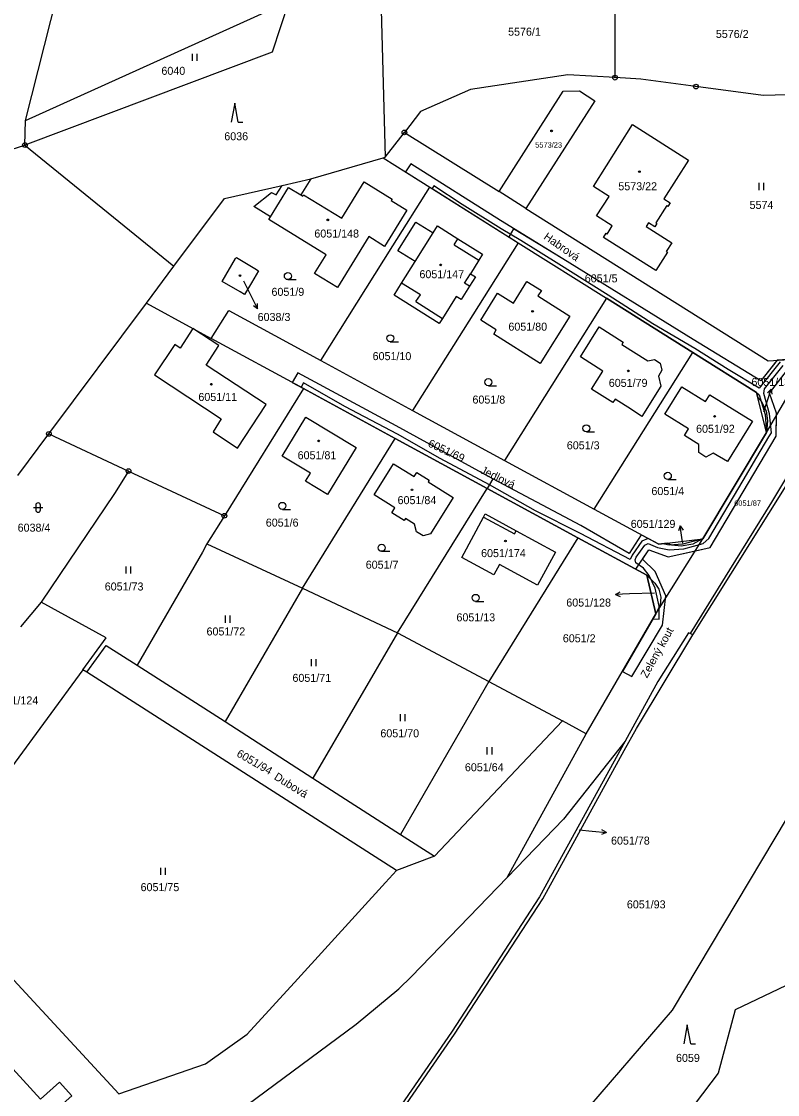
# Model space of a CAD drawing. Extents: x -644096 to -634268, y -1141430 to -1133463.
# Drawn here: x -639217.9 to -639057.4, y -1139261.8 to -1139033.9 of the extents above; entities that cross this region are included whole.
import ezdxf

# ---------------------------------------------------------------- set-up
doc = ezdxf.new("R2010")
doc.units = 0
for name, color, linetype in [('_CIVIL_CONSTRUCTION', 7, 'Continuous'), ('B_Hranice _3D', 7, 'Continuous'), ('M_Svah_Nasyp', 7, 'Continuous'), ('M_Svah_Zarez', 7, 'Continuous'), ('svrsek_osa_sjezdy', 7, 'Continuous'), ('svrsek_osa_terminal_VRT', 7, 'Continuous'), ('svrsek_osa_VRT', 7, 'Continuous'), ('svrsek_popisy_VRT', 7, 'Continuous'), ('terminal_VRT', 7, 'Continuous')]:
    doc.layers.add(name, color=color, linetype=linetype)

msp = doc.modelspace()

# ---------------------------------------------------------------- linework, layer by layer
at = {"layer": '_CIVIL_CONSTRUCTION'}
for centre, radius in [((-639091.85, -1139045.85), 0.5), ((-639091.85, -1139045.85), 0.0303), ((-639074.68, -1139047.75), 0.5), ((-639074.68, -1139047.75), 0.0303), ((-639136.57, -1139057.47), 0.5), ((-639136.57, -1139057.47), 0.0303), ((-639217.13, -1139060.16), 0.5), ((-639217.13, -1139060.16), 0.0303), ((-639212.05, -1139121.52), 0.5), ((-639212.05, -1139121.52), 0.0303), ((-639195.13, -1139129.43), 0.5), ((-639195.13, -1139129.43), 0.0303), ((-639174.8, -1139138.92), 0.5), ((-639174.8, -1139138.92), 0.0303)]:
    msp.add_circle(centre, radius, dxfattribs=at)
at = {"layer": 'B_Hranice _3D'}
for points in [[(-639050.59, -1139105.6), (-639057.49, -1139105.92), (-639060.87, -1139110.25), (-639075.29, -1139101.45), (-639102.95, -1139084.34), (-639116.18, -1139076.22), (-639135.22, -1139064.14), (-639136.37, -1139065.86), (-639131.19, -1139069.12), (-639112.44, -1139080.91), (-639093.69, -1139092.7), (-639075.36, -1139104.23), (-639061.82, -1139112.75), (-639061.55, -1139113.81), (-639060.85, -1139114.58), (-639059.77, -1139116.64), (-639059.47, -1139118.71), (-639059.67, -1139121.2), (-639073.21, -1139143.82), (-639074.06, -1139144.26), (-639075.37, -1139144.92), (-639077.8, -1139145.38), (-639079.78, -1139145.17), (-639080.8, -1139144.74), (-639082.56, -1139144.95), (-639086.28, -1139142.93), (-639088.86, -1139146.93), (-639099.14, -1139140.99), (-639117.79, -1139131.03), (-639138.34, -1139119.81), (-639159.22, -1139108.58), (-639160.41, -1139110.57), (-639157.98, -1139111.88), (-639138.51, -1139122.47), (-639118.99, -1139133.1), (-639099.76, -1139143.57), (-639085.09, -1139151.54), (-639083.39, -1139153.24), (-639082.53, -1139154.53), (-639082.11, -1139156.21), (-639082.3, -1139157.84), (-639083.19, -1139159.76), (-639090.3, -1139172.01), (-639088.31, -1139173.08), (-639081.78, -1139162.17), (-639081.07, -1139155.92), (-639083.36, -1139150.76), (-639086.02, -1139148.11), (-639084.69, -1139146.13), (-639080.6, -1139147.64), (-639071.68, -1139145.67), (-639057.65, -1139122), (-639057.61, -1139117.1), (-639059.06, -1139112.87), (-639055.23, -1139107.93)], [(-639056.83, -1139106.24), (-639061.23, -1139111.79), (-639067.86, -1139107.83), (-639074.93, -1139103.41), (-639083.85, -1139098.17), (-639093.34, -1139092.07), (-639103.79, -1139085.5), (-639111.88, -1139080.41), (-639116.03, -1139077.93), (-639124.3, -1139072.79), (-639130.33, -1139068.8), (-639130.71, -1139069.42), (-639112.44, -1139080.91), (-639093.69, -1139092.7), (-639075.36, -1139104.23), (-639061.82, -1139112.75), (-639061.23, -1139113.25), (-639060.01, -1139117.43), (-639059.67, -1139121.2), (-639073.21, -1139143.82), (-639077.44, -1139144.91), (-639080.33, -1139145.12), (-639081.72, -1139144.85), (-639082.56, -1139144.95), (-639084.8, -1139143.73), (-639086.17, -1139144.3), (-639088.23, -1139147.25), (-639088.64, -1139148.21), (-639099.22, -1139142.67), (-639108.77, -1139137.89), (-639118.49, -1139132.33), (-639129, -1139126.73), (-639138.07, -1139121.57), (-639149.25, -1139115.7), (-639157.98, -1139110.68), (-639158.48, -1139111.61), (-639157.98, -1139111.88), (-639138.51, -1139122.47), (-639118.99, -1139133.1), (-639099.76, -1139143.57), (-639085.09, -1139151.54), (-639083.19, -1139159.76), (-639083.81, -1139160.82), (-639082.47, -1139160.88), (-639082.47, -1139158.08), (-639083.31, -1139154.28), (-639084.59, -1139151.6), (-639085.78, -1139150.02), (-639087.45, -1139148.87), (-639087.59, -1139148.29), (-639087.35, -1139147.73), (-639085.51, -1139145.12), (-639084.82, -1139144.82), (-639082.83, -1139145.65), (-639080.39, -1139146.12), (-639077.28, -1139145.91), (-639073.17, -1139144.83), (-639071.96, -1139143.74), (-639064.68, -1139131.45), (-639061.73, -1139126.47), (-639059.17, -1139122.15), (-639058.67, -1139121.27), (-639059.03, -1139117.24), (-639060.28, -1139112.96), (-639060.09, -1139111.96), (-639056.17, -1139107.02)], [(-639050.51, -1139105.46), (-639057.46, -1139105.88), (-639060.87, -1139110.25), (-639075.29, -1139101.45), (-639102.95, -1139084.34), (-639113.4, -1139077.98), (-639114.42, -1139079.66), (-639112.44, -1139080.91), (-639093.69, -1139092.7), (-639075.36, -1139104.23), (-639061.82, -1139112.75), (-639061.55, -1139113.81), (-639060.85, -1139114.58), (-639059.77, -1139116.64), (-639059.47, -1139118.71), (-639059.67, -1139121.2), (-639073.21, -1139143.82), (-639074.06, -1139144.26), (-639075.37, -1139144.92), (-639077.8, -1139145.38), (-639079.78, -1139145.17), (-639080.8, -1139144.74), (-639082.56, -1139144.95), (-639086.28, -1139142.93), (-639088.86, -1139146.93), (-639099.14, -1139140.99), (-639117.79, -1139131.03), (-639118.99, -1139133.1), (-639099.76, -1139143.57), (-639087.46, -1139150.25), (-639084.69, -1139146.13), (-639080.6, -1139147.64), (-639074.8, -1139146.36), (-639071.68, -1139145.67), (-639057.65, -1139122), (-639057.61, -1139117.67), (-639057.61, -1139117.1), (-639059.06, -1139112.87), (-639055.23, -1139107.93)]]:
    msp.add_lwpolyline(points, dxfattribs=at)
at = {"layer": 'M_Svah_Nasyp'}
for p, q in [((-639165.03, -1139075.41), (-639161.16, -1139069.15)), ((-639161.16, -1139069.15), (-639158.55, -1139070.76)), ((-639134.31, -1139084.93), (-639130.48, -1139078.84)), ((-639126.04, -1139081.33), (-639125.24, -1139080.06)), ((-639126.04, -1139081.33), (-639120.74, -1139084.64)), ((-639134.12, -1139093.43), (-639128.49, -1139096.99))]:
    msp.add_line(p, q, dxfattribs=at)
for points in [[(-639122.74, -1139090.16), (-639123.79, -1139089.48), (-639122.52, -1139087.51)], [(-639134.12, -1139093.43), (-639133.18, -1139091.98), (-639137.16, -1139089.48)], [(-639181.49, -1139099.15), (-639184.21, -1139103.28), (-639185.34, -1139102.52), (-639189.61, -1139108.98), (-639175.46, -1139118.29), (-639177.2, -1139121.11), (-639172.02, -1139124.54), (-639165.95, -1139115.26), (-639178.67, -1139106.89), (-639175.94, -1139102.74), (-639181.49, -1139099.15)], [(-639119.77, -1139139.21), (-639113.19, -1139142.76), (-639112.81, -1139142.08)]]:
    msp.add_lwpolyline(points, dxfattribs=at)
at = {"layer": 'M_Svah_Zarez'}
for centre in [(-639105.33, -1139057.16), (-639086.67, -1139065.82), (-639152.83, -1139076.06), (-639128.86, -1139085.62), (-639171.48, -1139087.89), (-639109.37, -1139095.47), (-639089.04, -1139108.14), (-639177.55, -1139110.97), (-639070.71, -1139117.8), (-639154.77, -1139123), (-639134.96, -1139133.4), (-639115.12, -1139144.27)]:
    msp.add_circle(centre, 0.175, dxfattribs=at)
at = {"layer": 'svrsek_osa_sjezdy'}
for p, q in [((-639181.55, -1139042.28), (-639181.55, -1139040.78)), ((-639180.55, -1139042.28), (-639180.55, -1139040.78)), ((-639172.59, -1139051.27), (-639173.34, -1139055.27)), ((-639171.84, -1139055.27), (-639172.59, -1139051.27)), ((-639171.84, -1139055.27), (-639170.84, -1139055.27)), ((-639061.28, -1139069.72), (-639061.28, -1139068.22)), ((-639060.28, -1139069.72), (-639060.28, -1139068.22)), ((-639161.31, -1139088.75), (-639159.56, -1139088.75)), ((-639139.57, -1139101.96), (-639137.82, -1139101.96)), ((-639118.75, -1139111.28), (-639117, -1139111.28)), ((-639097.94, -1139121.08), (-639096.19, -1139121.08)), ((-639080.66, -1139131.18), (-639078.91, -1139131.18)), ((-639215.33, -1139137.16), (-639213.33, -1139137.16)), ((-639214.83, -1139136.66), (-639214.83, -1139137.66)), ((-639213.83, -1139137.66), (-639213.83, -1139136.66)), ((-639162.48, -1139137.56), (-639160.73, -1139137.56)), ((-639141.4, -1139146.46), (-639139.65, -1139146.46)), ((-639195.63, -1139151.15), (-639195.63, -1139149.65)), ((-639194.63, -1139151.15), (-639194.63, -1139149.65)), ((-639121.45, -1139157.1), (-639119.7, -1139157.1)), ((-639174.55, -1139161.62), (-639174.55, -1139160.12)), ((-639173.55, -1139161.62), (-639173.55, -1139160.12)), ((-639156.28, -1139170.84), (-639156.28, -1139169.34)), ((-639155.28, -1139170.84), (-639155.28, -1139169.34)), ((-639137.39, -1139182.55), (-639137.39, -1139181.05)), ((-639136.39, -1139182.55), (-639136.39, -1139181.05)), ((-639118.97, -1139189.59), (-639118.97, -1139188.09)), ((-639117.97, -1139189.59), (-639117.97, -1139188.09)), ((-639188.29, -1139215.19), (-639188.29, -1139213.69)), ((-639187.29, -1139215.19), (-639187.29, -1139213.69)), ((-639076.51, -1139247.04), (-639077.26, -1139251.04)), ((-639075.76, -1139251.04), (-639076.51, -1139247.04)), ((-639075.76, -1139251.04), (-639074.76, -1139251.04))]:
    msp.add_line(p, q, dxfattribs=at)
for centre in [(-639161.31, -1139088), (-639139.57, -1139101.21), (-639118.75, -1139110.53), (-639097.94, -1139120.33), (-639080.66, -1139130.43), (-639162.48, -1139136.81), (-639141.4, -1139145.71), (-639121.45, -1139156.35)]:
    msp.add_circle(centre, 0.75, dxfattribs=at)
for centre, start, end in [((-639214.33, -1139136.66), 0, 180), ((-639214.33, -1139137.66), 180, 359.9879)]:
    msp.add_arc(centre, 0.5, start, end, dxfattribs=at)
at = {"layer": 'svrsek_osa_terminal_VRT'}
msp.add_arc((-642050.26, -1145189.6), 8802.25, 41.413152, 75.317049, dxfattribs=at)
at = {"layer": 'svrsek_popisy_VRT'}
for p, q in [((-639170.76, -1139089.02), (-639169.09, -1139092.29)), ((-639169.09, -1139092.29), (-639167.73, -1139094.96)), ((-639167.73, -1139094.96), (-639167.74, -1139093.84)), ((-639167.73, -1139094.96), (-639168.63, -1139094.3)), ((-639059.66, -1139114.85), (-639058.73, -1139112)), ((-639058.73, -1139112), (-639059.52, -1139112.79)), ((-639058.73, -1139112), (-639058.57, -1139113.1)), ((-639060.28, -1139116.77), (-639059.66, -1139114.85)), ((-639078.05, -1139141.05), (-639078.39, -1139142.11)), ((-639077.58, -1139144.01), (-639078.05, -1139141.05)), ((-639078.05, -1139141.05), (-639077.4, -1139141.96)), ((-639077.46, -1139144.75), (-639077.58, -1139144.01)), ((-639091.75, -1139155.62), (-639090.77, -1139155.09)), ((-639083.5, -1139155.35), (-639088.75, -1139155.52)), ((-639088.75, -1139155.52), (-639091.75, -1139155.62)), ((-639091.75, -1139155.62), (-639090.73, -1139156.09)), ((-639099.45, -1139205.61), (-639096.69, -1139205.88)), ((-639093.7, -1139206.19), (-639094.65, -1139205.59)), ((-639096.69, -1139205.88), (-639093.7, -1139206.19)), ((-639093.7, -1139206.19), (-639094.75, -1139206.59))]:
    msp.add_line(p, q, dxfattribs=at)
at = {"layer": 'terminal_VRT'}
for p, q in [((-639091.85, -1139045.85), (-639091.85, -1139016.64)), ((-639141.68, -1139024.11), (-639140.63, -1139062.77)), ((-639217.02, -1139054.98), (-639161.1, -1139029.66)), ((-639217.13, -1139060.16), (-639217.02, -1139054.98)), ((-639140.63, -1139062.77), (-639136.57, -1139057.47)), ((-639136.57, -1139057.47), (-639116.48, -1139070.02)), ((-639248.75, -1139070.33), (-639217.13, -1139060.16)), ((-639217.13, -1139060.16), (-639185.49, -1139085.89)), ((-639156.43, -1139067.35), (-639141.08, -1139062.9)), ((-639141.08, -1139062.9), (-639140.63, -1139062.77)), ((-639141.08, -1139062.9), (-639131.19, -1139069.12)), ((-639162.54, -1139068.74), (-639156.43, -1139067.35)), ((-639131.19, -1139069.12), (-639112.44, -1139080.91)), ((-639110.79, -1139073.63), (-639116.48, -1139070.02)), ((-639112.44, -1139080.91), (-639093.69, -1139092.7)), ((-639191.35, -1139093.75), (-639185.49, -1139085.89)), ((-639212.05, -1139121.52), (-639191.35, -1139093.75)), ((-639093.69, -1139092.7), (-639115.32, -1139127.15)), ((-639075.36, -1139104.23), (-639093.69, -1139092.7)), ((-639157.98, -1139111.88), (-639177.59, -1139101.28)), ((-639096.25, -1139137.51), (-639075.36, -1139104.23)), ((-639154.32, -1139105.96), (-639134.82, -1139116.56)), ((-639059.67, -1139121.2), (-639050.51, -1139105.46)), ((-639157.98, -1139111.88), (-639174.8, -1139138.92)), ((-639138.51, -1139122.47), (-639157.98, -1139111.88)), ((-639059.67, -1139121.2), (-639061.55, -1139113.81)), ((-639134.82, -1139116.56), (-639115.32, -1139127.15)), ((-639073.21, -1139143.82), (-639059.67, -1139121.2)), ((-639218.65, -1139130.37), (-639212.05, -1139121.52)), ((-639212.05, -1139121.52), (-639195.13, -1139129.43)), ((-639158.21, -1139154.29), (-639138.51, -1139122.47)), ((-639118.99, -1139133.1), (-639138.51, -1139122.47)), ((-639115.32, -1139127.15), (-639096.25, -1139137.51)), ((-639195.13, -1139129.43), (-639174.8, -1139138.92)), ((-639138.04, -1139163.79), (-639118.99, -1139133.1)), ((-639099.76, -1139143.57), (-639118.99, -1139133.1)), ((-639174.8, -1139138.92), (-639178.52, -1139144.9)), ((-639099.76, -1139143.57), (-639118.64, -1139174.11)), ((-639085.09, -1139151.54), (-639099.76, -1139143.57)), ((-639083.19, -1139159.76), (-639073.21, -1139143.82)), ((-639080.8, -1139144.74), (-639073.21, -1139143.82)), ((-639178.52, -1139144.9), (-639158.21, -1139154.29)), ((-639083.19, -1139159.76), (-639085.09, -1139151.54)), ((-639158.21, -1139154.29), (-639174.66, -1139182.64)), ((-639158.21, -1139154.29), (-639138.04, -1139163.79)), ((-639213.7, -1139157.28), (-639218.11, -1139162.47)), ((-639097.95, -1139185.19), (-639083.19, -1139159.76)), ((-639138.04, -1139163.79), (-639156.02, -1139194.61)), ((-639138.04, -1139163.79), (-639118.64, -1139174.11)), ((-639075.33, -1139164.2), (-639075.9, -1139163.93)), ((-639193.33, -1139170.66), (-639174.66, -1139182.64)), ((-639204.86, -1139171.64), (-639219.97, -1139192.31)), ((-639203.96, -1139172.16), (-639204.86, -1139171.64)), ((-639138.27, -1139214.28), (-639203.96, -1139172.16)), ((-639118.64, -1139174.11), (-639137.37, -1139206.58)), ((-639118.64, -1139174.11), (-639103.04, -1139182.46)), ((-639174.66, -1139182.64), (-639156.02, -1139194.61)), ((-639103.04, -1139182.46), (-639130.17, -1139211.2)), ((-639097.95, -1139185.19), (-639103.04, -1139182.46)), ((-639114.74, -1139215.77), (-639097.95, -1139185.19)), ((-639156.02, -1139194.61), (-639137.37, -1139206.58)), ((-639137.37, -1139206.58), (-639130.17, -1139211.2)), ((-639130.17, -1139211.2), (-639138.27, -1139214.28)), ((-639239.84, -1139215.62), (-639197.21, -1139261.66))]:
    msp.add_line(p, q, dxfattribs=at)
for points in [[(-639217.02, -1139054.98), (-639210.29, -1139028.32), (-639174.55, -1139011.82), (-639150.13, -1139003.42)], [(-639161.1, -1139029.66), (-639164.64, -1139040.44), (-639217.13, -1139060.16)], [(-639091.85, -1139045.85), (-639101.86, -1139045.22), (-639122.57, -1139048.37), (-639133.18, -1139053.06), (-639136.57, -1139057.47)], [(-639045.01, -1139049.25), (-639060.42, -1139049.64), (-639074.68, -1139047.75), (-639086.41, -1139046.2), (-639091.85, -1139045.85)], [(-639116.48, -1139070.02), (-639102.89, -1139048.74), (-639099.42, -1139048.66), (-639096.11, -1139050.76), (-639110.79, -1139073.63)], [(-639093.49, -1139079.06), (-639092.45, -1139077.34), (-639095.76, -1139075.23), (-639093.13, -1139071.07), (-639096.46, -1139068.95), (-639088.15, -1139055.81), (-639076.25, -1139063.35), (-639081.52, -1139071.61), (-639080.18, -1139072.47), (-639080.64, -1139073.2), (-639080.88, -1139073.04), (-639083.22, -1139076.66), (-639082.98, -1139076.82), (-639083.43, -1139077.53), (-639084.75, -1139076.69), (-639085.26, -1139077.5), (-639079.81, -1139080.93), (-639080.98, -1139082.76), (-639080.73, -1139082.92), (-639083.22, -1139086.79), (-639094.3, -1139079.82), (-639093.74, -1139078.91), (-639093.49, -1139079.06)], [(-639185.49, -1139085.89), (-639174.79, -1139071.54), (-639162.54, -1139068.74)], [(-639156.43, -1139067.35), (-639158.55, -1139070.76), (-639158.16, -1139071), (-639157.99, -1139070.72), (-639149.89, -1139075.68), (-639145.12, -1139067.97), (-639139.16, -1139071.65), (-639139.36, -1139071.96), (-639136.03, -1139074.01), (-639140.79, -1139081.69), (-639144.09, -1139079.6), (-639150.81, -1139090.44), (-639155.63, -1139087.45), (-639153.15, -1139083.45), (-639165.37, -1139075.96), (-639165.03, -1139075.41), (-639168.56, -1139073.19), (-639164.78, -1139070.21), (-639163.79, -1139070.75), (-639162.54, -1139068.74)], [(-639154.32, -1139105.96), (-639139.01, -1139081.58), (-639131.19, -1139069.12)], [(-639110.79, -1139073.63), (-639059.32, -1139105.99), (-639050.51, -1139105.46)], [(-639137.16, -1139089.48), (-639134.31, -1139084.93), (-639137.96, -1139082.62), (-639134.14, -1139076.53), (-639130.48, -1139078.84), (-639129.55, -1139077.35), (-639125.24, -1139080.06), (-639119.96, -1139083.37), (-639120.74, -1139084.64), (-639122.52, -1139087.51), (-639121.47, -1139088.17), (-639122.74, -1139090.16), (-639124.51, -1139092.97), (-639125.55, -1139092.3), (-639128.49, -1139096.99), (-639129.18, -1139098.06), (-639138.78, -1139092.05), (-639137.16, -1139089.48)], [(-639112.44, -1139080.91), (-639122.05, -1139096.23), (-639134.82, -1139116.56)], [(-639167.55, -1139086.86), (-639169.02, -1139089.43), (-639170.49, -1139091.92), (-639171.41, -1139091.37), (-639175.23, -1139089.12), (-639172.41, -1139084.27), (-639172.21, -1139084.08), (-639168.31, -1139086.4), (-639167.55, -1139086.86)], [(-639120.38, -1139097.37), (-639116.84, -1139091.63), (-639113.43, -1139093.73), (-639110.57, -1139089.14), (-639107.5, -1139091.06), (-639108.21, -1139092.21), (-639101.47, -1139096.49), (-639107.77, -1139106.53), (-639117.57, -1139100.34), (-639117.07, -1139099.44), (-639120.38, -1139097.37)], [(-639191.35, -1139093.75), (-639181.49, -1139099.15), (-639177.59, -1139101.28)], [(-639177.59, -1139101.28), (-639173.88, -1139095.33), (-639154.32, -1139105.96)], [(-639094.41, -1139108.17), (-639099.22, -1139105.16), (-639095.23, -1139098.81), (-639090.1, -1139102.03), (-639090.44, -1139102.56), (-639084.91, -1139106.03), (-639083.51, -1139105.73), (-639082.24, -1139106.52), (-639081.89, -1139108), (-639082.66, -1139109.28), (-639082.16, -1139111.38), (-639086.17, -1139117.85), (-639088.38, -1139116.36), (-639091.84, -1139114.11), (-639092.34, -1139114.87), (-639096.82, -1139112.01), (-639094.41, -1139108.17)], [(-639034.04, -1139100.39), (-639039.92, -1139106.5), (-639042.49, -1139109.57), (-639044.74, -1139112.86), (-639052.92, -1139126.47), (-639058.64, -1139135.99), (-639067.53, -1139150.41), (-639075.9, -1139163.93)], [(-639061.55, -1139113.81), (-639061.82, -1139112.75), (-639075.36, -1139104.23)], [(-639075.33, -1139164.2), (-639047.1, -1139119.09), (-639037.39, -1139106.25)], [(-639081.25, -1139117.36), (-639077.65, -1139111.52), (-639072.62, -1139114.62), (-639071.76, -1139113.21), (-639062.69, -1139118.79), (-639067.98, -1139127.35), (-639071.01, -1139125.58), (-639072.57, -1139126.43), (-639074.05, -1139125.49), (-639074.06, -1139123.77), (-639077.08, -1139121.84), (-639076.24, -1139120.46), (-639081.25, -1139117.36)], [(-639061.55, -1139113.81), (-639060.85, -1139114.58), (-639059.77, -1139116.64), (-639059.47, -1139118.71), (-639059.67, -1139121.2)], [(-639146.83, -1139124.41), (-639152.89, -1139134.41), (-639157.55, -1139131.59), (-639156.51, -1139129.87), (-639162.51, -1139126.24), (-639157.5, -1139117.96), (-639146.83, -1139124.41)], [(-639138.89, -1139127.85), (-639134.47, -1139130.59), (-639133.95, -1139129.74), (-639131.3, -1139131.35), (-639131.51, -1139131.7), (-639126.21, -1139135), (-639131.03, -1139142.75), (-639132.6, -1139143.14), (-639134.03, -1139142.29), (-639134.43, -1139140.68), (-639136.35, -1139139.49), (-639136.59, -1139139.88), (-639139.25, -1139138.25), (-639138.6, -1139137.2), (-639143.01, -1139134.45), (-639138.89, -1139127.85)], [(-639195.13, -1139129.43), (-639198.11, -1139134.2), (-639213.7, -1139157.28)], [(-639112.81, -1139142.08), (-639104.48, -1139146.62), (-639108.3, -1139153.66), (-639116.38, -1139149.27), (-639117.56, -1139151.45), (-639124.39, -1139147.75), (-639119.77, -1139139.21), (-639119.4, -1139138.53), (-639112.81, -1139142.08)], [(-639096.25, -1139137.51), (-639082.56, -1139144.95), (-639080.8, -1139144.74)], [(-639073.21, -1139143.82), (-639074.06, -1139144.26), (-639075.37, -1139144.92), (-639077.8, -1139145.38), (-639079.78, -1139145.17), (-639080.8, -1139144.74)], [(-639178.52, -1139144.9), (-639179.46, -1139146.63), (-639193.33, -1139170.66)], [(-639085.09, -1139151.54), (-639083.39, -1139153.24), (-639082.53, -1139154.53), (-639082.11, -1139156.21), (-639082.3, -1139157.84), (-639083.19, -1139159.76)], [(-639204.86, -1139171.64), (-639199.87, -1139164.81), (-639213.7, -1139157.28)], [(-639155.65, -1139292.21), (-639150.04, -1139284.07), (-639125.91, -1139249.05), (-639107.18, -1139220.29), (-639089.89, -1139188.8), (-639087.29, -1139184.07), (-639075.33, -1139164.2)], [(-639075.9, -1139163.93), (-639076.26, -1139163.76), (-639082.75, -1139174.14), (-639089.69, -1139186.77)], [(-639203.96, -1139172.16), (-639199.86, -1139166.47), (-639193.33, -1139170.66)], [(-639044.41, -1139184.7), (-639079.72, -1139243.95), (-639103.83, -1139271.96), (-639123.19, -1139302.1)], [(-639044.41, -1139184.7), (-639023.63, -1139193.3), (-639022.15, -1139208.62), (-639027.79, -1139221.79), (-639040.21, -1139231.37), (-639066.36, -1139243.84), (-639069.97, -1139257.28), (-639079.72, -1139270.19), (-639090.13, -1139276.93), (-639094.77, -1139284.9), (-639103.8, -1139308.88)], [(-639089.69, -1139186.77), (-639107.87, -1139219.88), (-639126.58, -1139248.61), (-639150.61, -1139283.49), (-639156.31, -1139291.72), (-639172.99, -1139309.8), (-639185.34, -1139326.65), (-639228.58, -1139295.2)], [(-639089.69, -1139186.77), (-639102.79, -1139203.37), (-639114.74, -1139215.77)], [(-639197.21, -1139261.66), (-639178.82, -1139255.31), (-639169.93, -1139249.01), (-639159.22, -1139237.26), (-639140.58, -1139216.81), (-639138.27, -1139214.28)], [(-639228.58, -1139295.2), (-639224.56, -1139293.9), (-639212.1, -1139288.89), (-639197.55, -1139281.76), (-639188.51, -1139276.63), (-639170.04, -1139264.08), (-639146.78, -1139246.89), (-639137.79, -1139239.41), (-639135.06, -1139236.79), (-639114.74, -1139215.77)], [(-639248.24, -1139285.72), (-639239.03, -1139283.16), (-639218.49, -1139278.85), (-639211.16, -1139275.54), (-639208.8, -1139273.78), (-639207.43, -1139271.37), (-639207, -1139268.18), (-639207.4, -1139266.34), (-639209.01, -1139263.74), (-639207.17, -1139262.08), (-639209.83, -1139259.19), (-639213.83, -1139262.84), (-639231.61, -1139243.41), (-639227.77, -1139239.83), (-639236.81, -1139229.85), (-639240.74, -1139233.71)]]:
    msp.add_lwpolyline(points, dxfattribs=at)

# ---------------------------------------------------------------- texts
at = {"layer": 'svrsek_osa_VRT'}
for s, height, p in [('5576/1', 1.7, (-639114.56, -1139036.94)), ('5576/2', 1.7, (-639070.45, -1139037.42)), ('6040', 1.7, (-639188.16, -1139045.25)), ('6036', 1.7, (-639174.81, -1139059.15)), ('5573/23', 1.14, (-639108.8, -1139060.71)), ('5573/22', 1.7, (-639091.15, -1139069.77)), ('5574', 1.7, (-639063.29, -1139073.74)), ('6051/148', 1.7, (-639155.69, -1139079.81)), ('6051/147', 1.7, (-639133.38, -1139088.45)), ('6051/5', 1.7, (-639098.28, -1139089.33)), ('6051/9', 1.7, (-639164.79, -1139092.19)), ('6038/3', 1.7, (-639167.73, -1139097.53)), ('6051/80', 1.7, (-639114.49, -1139099.59)), ('6051/10', 1.7, (-639143.32, -1139105.85)), ('6051/79', 1.7, (-639093.18, -1139111.53)), ('6051/130', 1.7, (-639062.9, -1139111.34)), ('6051/11', 1.7, (-639180.31, -1139114.52)), ('6051/8', 1.7, (-639122.12, -1139115.08)), ('6051/92', 1.7, (-639074.65, -1139121.28)), ('6051/3', 1.7, (-639102.09, -1139124.79)), ('6051/81', 1.7, (-639159.24, -1139126.9)), ('6051/84', 1.7, (-639138.02, -1139136.44)), ('6051/4', 1.7, (-639084.13, -1139134.51)), ('6051/87', 1.14, (-639066.56, -1139136.8)), ('6051/6', 1.7, (-639166, -1139141.21)), ('6038/4', 1.7, (-639218.68, -1139142.28)), ('6051/129', 1.7, (-639088.52, -1139141.48)), ('6051/174', 1.7, (-639120.29, -1139147.69)), ('6051/7', 1.7, (-639144.78, -1139150.15)), ('6051/73', 1.7, (-639200.19, -1139154.78)), ('6051/128', 1.7, (-639102.2, -1139158.19)), ('6051/13', 1.7, (-639125.52, -1139161.33)), ('6051/72', 1.7, (-639178.58, -1139164.33)), ('6051/2', 1.7, (-639102.94, -1139165.78)), ('6051/71', 1.7, (-639160.34, -1139174.19)), ('6051/124', 1.7, (-639223.79, -1139178.98)), ('6051/70', 1.7, (-639141.67, -1139185.96)), ('6051/64', 1.7, (-639123.73, -1139193.17)), ('6051/78', 1.7, (-639092.7, -1139208.75)), ('6051/75', 1.7, (-639192.58, -1139218.64)), ('6051/93', 1.7, (-639089.34, -1139222.3)), ('6059', 1.7, (-639078.91, -1139254.91))]:
    msp.add_text(s, height=height, dxfattribs=at).set_placement(p)
for s, rotation, p in [('6051/69', 335, (-639131.72, -1139124.12)), ('6051/94', 330, (-639172.35, -1139189.9))]:
    msp.add_text(s, height=1.7, rotation=rotation, dxfattribs=at).set_placement(p)
at = {"layer": 'svrsek_popisy_VRT'}
for s, rotation, p in [('Habrová', 325, (-639107.16, -1139080)), ('Jedlová', 334, (-639120.61, -1139129.76)), ('Zelený kout', 61, (-639085.06, -1139173.5)), ('Dubová', 328, (-639164.39, -1139194.78))]:
    msp.add_text(s, height=1.7, rotation=rotation, dxfattribs=at).set_placement(p)

doc.saveas('drawing.dxf')
